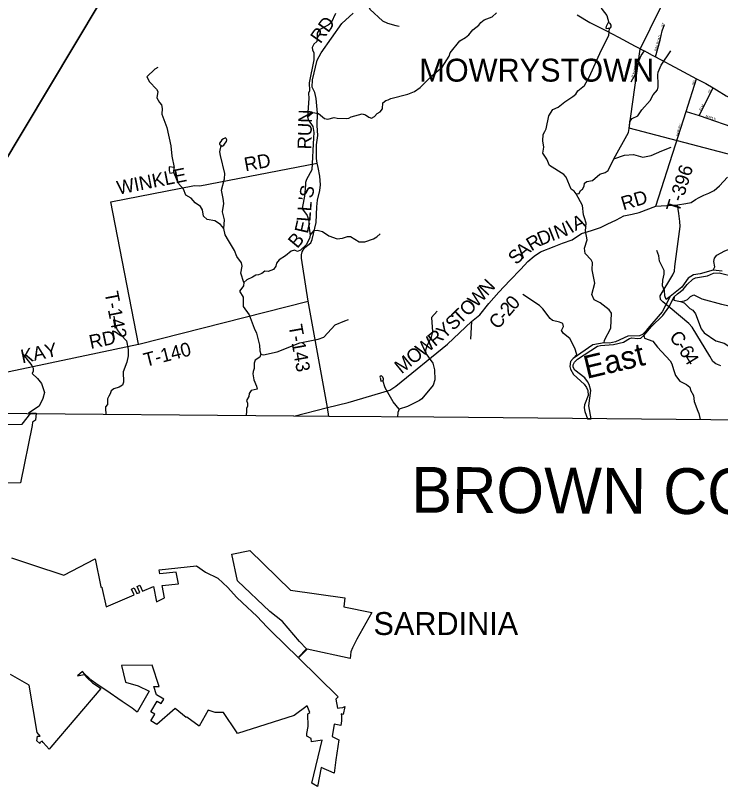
# Model space of a CAD drawing. Extents: x 1525783 to 1900577, y 218250 to 627376.
# Drawn here: x 1597187 to 1612574, y 366096 to 382928 of the extents above; entities that cross this region are included whole.
import ezdxf

# ---------------------------------------------------------------- set-up
doc = ezdxf.new("R2010")
doc.units = 0
for name, color, linetype in [('GM_X_Adjacent_County', 7, 'Continuous'), ('GM_X_Adjacent_County_Text', 7, 'Continuous'), ('GM_X_City_Street', 7, 'Continuous'), ('GM_X_City_Street_Text', 7, 'Continuous'), ('GM_X_Corporation', 7, 'Continuous'), ('GM_X_Corporation_Text', 7, 'Continuous'), ('GM_X_County', 7, 'Continuous'), ('GM_X_County_Road', 7, 'Continuous'), ('GM_X_County_Road_Text', 7, 'Continuous'), ('GM_X_Major_River', 7, 'Continuous'), ('GM_X_Major_River_Text', 7, 'Continuous'), ('GM_X_Minor_Lake', 7, 'Continuous'), ('GM_X_Minor_River', 7, 'Continuous'), ('GM_X_State_Route', 7, 'Continuous'), ('GM_X_Township', 7, 'Continuous'), ('GM_X_Township_Road', 7, 'Continuous'), ('GM_X_Township_Road_Text', 7, 'Continuous')]:
    doc.layers.add(name, color=color, linetype=linetype)

msp = doc.modelspace()

# ---------------------------------------------------------------- linework, layer by layer
at = {"layer": 'GM_X_Adjacent_County'}
msp.add_lwpolyline([(1613116, 374096), (1606320, 374160), (1604029, 374172), (1603265, 374179), (1596599, 374241), (1594394, 374306), (1593734, 374365), (1593113, 374425), (1589266, 374523), (1588677, 374545), (1587643, 374584), (1581292, 374793), (1580571, 374820), (1580347, 374828), (1578669, 374917), (1578743, 375741), (1578750, 375835), (1579198, 381778), (1579591, 387224), (1579618, 387771), (1579637, 388893), (1579705, 392782), (1579924, 397127)], dxfattribs=at)
at = {"layer": 'GM_X_City_Street'}
for points in [[(1611152, 382024), (1611255, 382390), (1611300, 382594), (1611353, 382730)], [(1610625, 381477), (1610724, 381659), (1610762, 381865), (1610843, 382053), (1610911, 382152)], [(1611589, 380103), (1611589, 380103), (1611821, 380830), (1612048, 381547)], [(1612110, 380741), (1612410, 381349)], [(1611821, 380830), (1612110, 380741), (1612986, 380441), (1613584, 380263)]]:
    msp.add_lwpolyline(points, dxfattribs=at)
at = {"layer": 'GM_X_Corporation'}
msp.add_lwpolyline([(1610577, 380466), (1610821, 382193), (1611480, 383548), (1613525, 382836), (1615277, 382227), (1615067, 381475), (1615008, 380919), (1615237, 380838), (1615257, 380792), (1615352, 380266), (1615214, 379963), (1615025, 380009), (1614929, 380020), (1614798, 379991), (1614679, 379924), (1614577, 379857), (1614335, 379958), (1614260, 379486), (1613440, 379721)], close=True, dxfattribs=at)
for points in [[(1596650, 373999), (1597332, 374005), (1597524, 374246), (1597637, 374245), (1597625, 374097), (1597562, 374047), (1597554, 373976), (1597299, 372723), (1597007, 372721)], [(1597103, 371086), (1597557, 370937), (1598242, 370712), (1598926, 371069), (1599054, 370458), (1599045, 370453), (1599071, 370445), (1599076, 370440), (1599164, 370021), (1599775, 370281), (1599718, 370404), (1599779, 370433), (1599838, 370308), (1599901, 370335), (1599841, 370462), (1599902, 370490), (1599963, 370361), (1600201, 370463), (1600268, 370126), (1600443, 370218), (1600389, 370487), (1600748, 370523), (1600692, 370775), (1600339, 370740), (1600321, 370830), (1601140, 370915), (1601338, 370776), (1601601, 370644), (1601825, 370442), (1602014, 370227), (1602142, 370108), (1602458, 369812), (1602683, 369572), (1602776, 369481), (1603354, 368916), (1603542, 369103), (1603386, 369259), (1603017, 369697), (1602738, 369914), (1602030, 370584), (1601911, 371172), (1602302, 371251), (1603190, 370380), (1604378, 370214), (1604351, 370016), (1604961, 369895), (1604637, 369313), (1604540, 369125), (1604508, 369034), (1604497, 368967), (1604491, 368894), (1603552, 369092), (1603365, 368906), (1604230, 368057), (1604177, 368005), (1604217, 367804), (1604260, 367813), (1604329, 367825), (1604376, 367842), (1604340, 367666), (1604294, 367684), (1604301, 367630), (1604304, 367600), (1604304, 367573), (1604301, 367533), (1604294, 367477), (1604287, 367428), (1604143, 367461), (1604100, 367188), (1604241, 367118), (1604180, 366678), (1604141, 366389), (1603856, 366509), (1603781, 366096), (1603652, 366172), (1603879, 367106), (1603651, 367072), (1603639, 367147), (1603548, 367197), (1603544, 367256), (1603572, 367408), (1603567, 367682), (1603614, 367709), (1603553, 367855), (1603269, 367647), (1602032, 367256), (1602009, 367290), (1601728, 367711), (1601547, 367712), (1601394, 367765), (1601200, 367414), (1600925, 367614), (1600924, 367614), (1600923, 367615), (1600914, 367605), (1600674, 367803), (1600270, 367449), (1600143, 367531), (1600230, 367674), (1600142, 367728), (1600282, 367959), (1600368, 367907), (1600427, 368003), (1600264, 368097), (1600205, 368281), (1600323, 368279), (1600173, 368743), (1599500, 368738), (1599586, 368375), (1599867, 368296), (1600106, 368176), (1599846, 367722), (1599733, 367804), (1599514, 367955), (1599158, 368198), (1598973, 368323), (1598864, 368404), (1598705, 368547), (1598649, 368604), (1598545, 368512), (1598684, 368539), (1598751, 368471), (1598866, 368363), (1599023, 368257), (1599051, 368238), (1597961, 366954), (1597927, 366912), (1597795, 367057), (1597768, 367086), (1597720, 367055), (1597720, 367034), (1597656, 367097), (1597672, 367196), (1597728, 367197), (1597659, 367279), (1597484, 368307), (1597081, 368539)]]:
    msp.add_lwpolyline(points, dxfattribs=at)
at = {"layer": 'GM_X_County'}
msp.add_lwpolyline([(1613116, 374096), (1606320, 374160), (1604029, 374172), (1603265, 374179), (1596599, 374241), (1594394, 374306), (1593734, 374365), (1593113, 374425), (1589266, 374523), (1588677, 374545), (1587643, 374584), (1581292, 374793), (1580571, 374820), (1580347, 374828), (1578669, 374917), (1578743, 375741), (1578750, 375835), (1579198, 381778), (1579591, 387224), (1579618, 387771), (1579637, 388893), (1579705, 392782), (1579924, 397127)], dxfattribs=at)
at = {"layer": 'GM_X_County_Road'}
for points in [[(1603265, 374179), (1603996, 374371), (1604450, 374480), (1605355, 374746), (1605487, 374836), (1606616, 375756), (1607142, 376248), (1607320, 376392), (1607519, 376641), (1607734, 376886), (1607973, 377140), (1608214, 377390), (1608365, 377558), (1608509, 377673), (1608645, 377765), (1608942, 377886), (1609122, 377959), (1609335, 378029), (1609542, 378166), (1609665, 378206), (1609782, 378238), (1609956, 378299), (1610097, 378370), (1610301, 378467), (1610465, 378552), (1610642, 378591), (1610799, 378630), (1611163, 378762), (1611632, 378797), (1611819, 378824), (1611934, 378846), (1612029, 378912), (1612108, 378953), (1612211, 379003), (1612318, 379049), (1612431, 379109), (1612553, 379211), (1612725, 379395)], [(1612581, 375280), (1612469, 375322), (1612404, 375372), (1612336, 375489), (1611952, 376123), (1611879, 376203), (1611472, 376543), (1611314, 376680), (1611265, 376731), (1611256, 376808), (1611533, 377264), (1611569, 377345), (1611576, 377451), (1611694, 378319), (1611688, 378433), (1611663, 378608), (1611632, 378797)]]:
    msp.add_lwpolyline(points, dxfattribs=at)
at = {"layer": 'GM_X_Major_River'}
msp.add_line((1609671, 374126), (1609751, 374125), dxfattribs=at)
for points in [[(1612607, 377344), (1612415, 377370), (1612127, 377288), (1611985, 377264), (1611868, 377192), (1611725, 376999), (1611471, 376791), (1611296, 376459), (1610989, 376094), (1610936, 376027), (1610870, 375964), (1610808, 375936), (1610547, 375924), (1610279, 375800), (1610149, 375777), (1610032, 375779), (1609789, 375740), (1609354, 375440), (1609301, 375373), (1609288, 375265), (1609301, 375208), (1609363, 375091), (1609595, 374876), (1609646, 374809), (1609675, 374744), (1609686, 374634), (1609607, 374431), (1609598, 374361), (1609615, 374286), (1609671, 374126)], [(1609751, 374125), (1609700, 374407), (1609741, 374741), (1609703, 374874), (1609670, 374941), (1609609, 375014), (1609393, 375183), (1609358, 375250), (1609356, 375302), (1609385, 375361), (1609452, 375423), (1609889, 375711), (1609953, 375726), (1610240, 375746), (1610459, 375793), (1610587, 375875), (1610639, 375889), (1610759, 375873), (1610831, 375886), (1610902, 375941), (1611065, 376135), (1611315, 376378), (1611448, 376557), (1611561, 376789), (1611634, 376850), (1611760, 376949), (1611846, 377058), (1611968, 377172), (1612030, 377198), (1612285, 377242), (1612418, 377304), (1612545, 377310), (1612902, 377225)]]:
    msp.add_lwpolyline(points, dxfattribs=at)
at = {"layer": 'GM_X_Minor_Lake'}
for points in [[(1610075, 382683), (1610071, 382651), (1610095, 382646), (1610121, 382652), (1610147, 382652), (1610171, 382657), (1610183, 382679), (1610184, 382719), (1610162, 382755), (1610134, 382764), (1610112, 382758)], [(1610112, 382758), (1610075, 382683)], [(1601676, 380086), (1601696, 380074), (1601736, 380097), (1601763, 380139), (1601790, 380176), (1601800, 380212), (1601784, 380243), (1601771, 380255), (1601730, 380237), (1601694, 380210), (1601667, 380174), (1601643, 380138)], [(1601643, 380138), (1601637, 380120), (1601676, 380086)], [(1600646, 379502), (1600654, 379606), (1600544, 379620), (1600539, 379546), (1600556, 379487)], [(1600556, 379487), (1600646, 379502)], [(1605204, 374958), (1605222, 374963), (1605222, 374993), (1605207, 375034), (1605185, 375052), (1605167, 375062), (1605149, 375053), (1605141, 375033), (1605152, 375000), (1605156, 374978), (1605161, 374944)], [(1605161, 374944), (1605204, 374958)]]:
    msp.add_lwpolyline(points, dxfattribs=at)
at = {"layer": 'GM_X_Minor_River'}
for points in [[(1610811, 384167), (1610783, 384031), (1610719, 383992), (1610469, 384055), (1610426, 383996), (1610372, 383722), (1610323, 383659), (1610238, 383600), (1610046, 383488), (1609936, 383356), (1609913, 383290), (1609934, 383167), (1609992, 383058), (1610091, 382925), (1610134, 382764)], [(1604673, 383236), (1604738, 383263), (1604813, 383228), (1604871, 383163), (1604929, 383060), (1605198, 382810), (1605308, 382760), (1605489, 382708), (1605557, 382697)], [(1603558, 380716), (1603679, 380808), (1603797, 380784), (1603932, 380678), (1604002, 380661), (1604145, 380703), (1604210, 380682), (1604409, 380679), (1604461, 380685), (1604513, 380712), (1604753, 380779), (1604827, 380758), (1604896, 380707), (1604960, 380686), (1605022, 380725), (1605081, 380790), (1605148, 380825), (1605195, 380889), (1605201, 381017), (1605266, 381074), (1605318, 381085), (1605379, 381114), (1605747, 381209), (1605892, 381265), (1606019, 381358), (1606271, 381609), (1606498, 381796), (1606650, 382038), (1606673, 382112), (1606883, 382371), (1607006, 382446), (1607079, 382505), (1607167, 382610), (1607299, 382714), (1607345, 382777), (1607414, 382834), (1607592, 382898), (1607685, 382987)], [(1604173, 382973), (1604076, 382768), (1604011, 382713)], [(1604011, 382713), (1603817, 382611), (1603768, 382542), (1603774, 382420), (1603761, 382362), (1603698, 382301), (1603665, 382231), (1603671, 382179), (1603696, 382110), (1603702, 381962), (1603596, 381455), (1603604, 381282), (1603585, 381228), (1603592, 381112), (1603558, 380716), (1603583, 380643), (1603675, 380500), (1603699, 380373), (1603694, 380259), (1603654, 379558), (1603537, 379348), (1603518, 379278), (1603515, 379228), (1603497, 378985), (1603448, 378760), (1603451, 378702), (1603556, 378564), (1603586, 378445), (1603586, 378333), (1603616, 378132), (1603605, 378062), (1603534, 377923), (1603411, 377806), (1603342, 377777), (1603280, 377804), (1603206, 377781), (1603082, 377679), (1602939, 377593), (1602886, 377517), (1602867, 377452), (1602818, 377384), (1602701, 377338), (1602631, 377345), (1602564, 377298), (1602493, 377265), (1602431, 377260), (1602362, 377212), (1602234, 377158), (1602171, 377099), (1602162, 377027), (1602127, 376973), (1602076, 376908), (1602158, 376775), (1602153, 376572), (1602289, 376392), (1602393, 376098), (1602447, 375993), (1602514, 375727), (1602518, 375609), (1602545, 375533), (1602520, 375469), (1602417, 375404), (1602394, 375340), (1602398, 375222), (1602373, 375154), (1602369, 375104), (1602389, 374976), (1602449, 374839), (1602460, 374772), (1602332, 374740), (1602289, 374679), (1602280, 374609), (1602232, 374525), (1602254, 374463), (1602251, 374399), (1602228, 374347), (1602231, 374281), (1602224, 374199)], [(1610032, 375779), (1610041, 375839), (1610179, 376104), (1610192, 376428), (1610141, 376503), (1609946, 376658), (1609815, 376722), (1609765, 376839), (1609828, 377086), (1609774, 377372), (1609782, 377532), (1609747, 377594), (1609619, 377734), (1609605, 377851), (1609663, 378032), (1609624, 378229), (1609638, 378393), (1609606, 378512), (1609581, 378576), (1609561, 378779), (1609425, 379033), (1609382, 379092), (1609314, 379139), (1609203, 379397), (1609154, 379456), (1608838, 379651), (1608780, 379790), (1608696, 379925), (1608720, 380051), (1608696, 380188), (1608706, 380328), (1608739, 380398), (1608765, 380455), (1608830, 380737), (1608912, 380874), (1609033, 380924), (1609175, 381044), (1609352, 381160), (1609413, 381211), (1609462, 381283), (1609608, 381399), (1609717, 381594), (1609970, 382161), (1610133, 382491), (1610147, 382652)], [(1609425, 379033), (1609487, 379041), (1609514, 379108), (1609564, 379136), (1609601, 379199), (1609606, 379267), (1609657, 379305), (1609779, 379323), (1609936, 379465), (1610054, 379499), (1610123, 379544), (1610243, 379797), (1610566, 380370), (1610588, 380504), (1610595, 380616), (1610646, 380681), (1610767, 380734), (1610857, 380868), (1611036, 381070), (1611106, 381192), (1611198, 381302), (1611211, 381366), (1611212, 381424), (1611207, 381629), (1611213, 381689), (1611280, 381844), (1611486, 382158)], [(1600296, 381791), (1600232, 381758), (1600051, 381591), (1600112, 381476), (1600264, 381317), (1600295, 381265), (1600271, 381131), (1600334, 381028), (1600373, 380975), (1600388, 380896), (1600384, 380772), (1600488, 380482), (1600578, 380078), (1600601, 379855), (1600654, 379606)], [(1602171, 377099), (1602109, 377304), (1602134, 377456), (1602117, 377529), (1602020, 377664), (1601968, 377795), (1601837, 378014), (1601761, 378139), (1601735, 378276), (1601747, 378468), (1601706, 378641), (1601732, 378821), (1601720, 378929), (1601686, 379112), (1601746, 379358), (1601758, 379476), (1601661, 379870), (1601650, 379948), (1601676, 380086)], [(1610243, 379797), (1610479, 379880), (1610677, 379889), (1610877, 379834), (1611062, 379868), (1611292, 379975), (1611493, 380056)], [(1612415, 377370), (1612448, 377440), (1612426, 377557), (1612441, 377633), (1612492, 377698), (1612670, 377792), (1613036, 377925), (1613139, 377971), (1613196, 378045), (1613218, 378171), (1613097, 378274), (1613076, 378335), (1613027, 378392), (1613010, 378460), (1612962, 378527), (1612938, 378774), (1612961, 378845), (1612964, 378911), (1612904, 378968), (1612852, 379049), (1612854, 379218), (1612921, 379437), (1612911, 379569), (1612801, 379733)], [(1601735, 378276), (1601660, 378363), (1601535, 378445), (1601371, 378477), (1601294, 378549), (1601272, 378687), (1601225, 378758), (1601106, 378836), (1601019, 378937), (1600904, 379003), (1600856, 379136), (1600749, 379256), (1600646, 379502)], [(1603616, 378132), (1603705, 378237), (1603771, 378238), (1603885, 378212), (1604028, 378116), (1604211, 378055), (1604324, 378066), (1604432, 378102), (1604497, 378101), (1604685, 377989), (1604812, 377987), (1605001, 378052), (1605076, 378095), (1605149, 378162)], [(1611471, 376791), (1611386, 376730), (1611361, 376804), (1611351, 376921), (1611308, 377023), (1611316, 377149), (1611346, 377281), (1611343, 377363), (1611242, 377561), (1611227, 377680), (1611181, 377799)], [(1609354, 375440), (1609436, 375529), (1609394, 375668), (1609284, 375874), (1609143, 375984), (1609104, 376051), (1609148, 376138), (1609133, 376203), (1609061, 376236), (1608903, 376270), (1608852, 376315), (1608694, 376527), (1608623, 376598), (1608258, 376840)], [(1611561, 376789), (1611554, 376713), (1611700, 376687), (1611776, 376654), (1611904, 376528), (1611970, 376491), (1612025, 376418), (1612153, 376084), (1612216, 376003), (1612472, 375825), (1612653, 375774), (1613118, 375473)], [(1611700, 376687), (1611785, 376696), (1611851, 376727), (1611914, 376790), (1611987, 376827), (1612162, 376743), (1612591, 376623), (1613091, 376519), (1613205, 376420), (1613257, 376399), (1613403, 376250)], [(1606387, 376474), (1606263, 376337), (1606287, 376018), (1606259, 375906), (1606162, 375709), (1606135, 375622), (1606144, 375547), (1606293, 375337), (1606331, 375192), (1606338, 374974), (1606306, 374858), (1606056, 374557), (1606001, 374526), (1605741, 374393), (1605558, 374330), (1605533, 374264), (1605525, 374168)], [(1599338, 376362), (1599366, 376185), (1599404, 376062), (1599491, 375947), (1599611, 375823), (1599647, 375634), (1599645, 375495), (1599617, 375356), (1599538, 375146), (1599548, 374924), (1599521, 374854), (1599453, 374815), (1599336, 374781), (1599275, 374734), (1599256, 374670), (1599224, 374618), (1599199, 374558), (1599193, 374438), (1599154, 374385), (1599155, 374341), (1599159, 374229)], [(1602545, 375533), (1602601, 375516), (1602900, 375588), (1603396, 375783), (1603794, 375861), (1603915, 375908), (1604163, 376177), (1604373, 376264), (1604455, 376293)], [(1610902, 375941), (1610917, 375881), (1611097, 375818), (1611195, 375689), (1611474, 375386), (1611509, 375326), (1611547, 375199), (1611593, 375072), (1611684, 374946), (1611831, 374870), (1611902, 374813), (1611920, 374751), (1611986, 374630), (1611998, 374503), (1612077, 374290), (1612101, 374239), (1612130, 374107)], [(1597334, 375556), (1597548, 375288), (1597577, 375225), (1597576, 375165), (1597554, 375111), (1597672, 375001), (1597753, 374894), (1597818, 374700), (1597788, 374563), (1597704, 374402), (1597474, 374248)], [(1605558, 374330), (1605428, 374492), (1605258, 374799), (1605204, 374958)]]:
    msp.add_lwpolyline(points, dxfattribs=at)
at = {"layer": 'GM_X_State_Route'}
for points in [[(1609442, 382944), (1609718, 382774), (1610068, 382596), (1610348, 382450), (1610710, 382259), (1610710, 382259)], [(1610710, 382259), (1610895, 382161)], [(1610895, 382161), (1610911, 382152), (1610964, 382124), (1611079, 382063), (1611080, 382063)], [(1611080, 382063), (1611152, 382024), (1611673, 381745), (1612048, 381547)], [(1612048, 381547), (1612252, 381443), (1612410, 381349), (1612483, 381306), (1612699, 381172), (1612875, 381079), (1613132, 380937), (1613147, 380930), (1613227, 380894), (1613326, 380864), (1613497, 380807)]]:
    msp.add_lwpolyline(points, dxfattribs=at)
at = {"layer": 'GM_X_Township'}
for points in [[(1613116, 374096), (1606320, 374160), (1604029, 374172), (1603265, 374179), (1596599, 374241), (1594394, 374306), (1593734, 374365), (1595319, 377014), (1596289, 378635), (1601754, 387770), (1602513, 389039), (1603468, 390634), (1604445, 398538), (1605040, 403354), (1605380, 406105), (1605908, 406102), (1609806, 406082), (1611342, 406074), (1614677, 406057)], [(1604445, 398538), (1603468, 390634), (1602513, 389039), (1601754, 387770), (1596289, 378635), (1595319, 377014), (1593734, 374365), (1593113, 374425), (1589266, 374523), (1588677, 374545), (1587643, 374584), (1581292, 374793), (1580571, 374820), (1580347, 374828), (1578669, 374917), (1578743, 375741), (1578750, 375835), (1579198, 381778), (1579591, 387224), (1579618, 387771), (1579637, 388893), (1579705, 392782), (1579924, 397127)]]:
    msp.add_lwpolyline(points, dxfattribs=at)
at = {"layer": 'GM_X_Township_Road'}
for points in [[(1604029, 374172), (1603996, 374371), (1603576, 376689), (1603456, 377440), (1603432, 377633), (1603431, 377699), (1603444, 377767), (1603492, 377852), (1603567, 377915), (1603630, 377964), (1603663, 378036), (1603748, 378411), (1603764, 378752), (1603776, 378892), (1603830, 379110), (1603847, 379232), (1603828, 379419), (1603791, 379606), (1603774, 379700), (1603754, 379805), (1603758, 380102), (1603785, 380310), (1603771, 380523), (1603780, 380795), (1603747, 381113), (1603717, 381245), (1603663, 381365), (1603672, 381521), (1603772, 381950), (1603857, 382111), (1604313, 382755), (1604554, 382979)], [(1611163, 378762), (1611589, 380103)], [(1599876, 375750), (1599267, 378858), (1601091, 379217), (1601208, 379209), (1603774, 379700)], [(1599881, 375751), (1603576, 376689)], [(1607142, 376248), (1607119, 375865)], [(1594394, 374306), (1594905, 374730), (1596413, 375016), (1597051, 375153), (1599876, 375750), (1599881, 375751)]]:
    msp.add_lwpolyline(points, dxfattribs=at)

# ---------------------------------------------------------------- texts
at = {"layer": 'GM_X_Adjacent_County_Text'}
msp.add_text('BROWN COUNTY', height=1000, rotation=359.7217, dxfattribs=at).set_placement((1605822, 372074))
at = {"layer": 'GM_X_City_Street_Text'}
for s, rotation, p in [('ST', 70.3491, (1611323, 382672)), ('RAILROAD', 74.2675, (1611177, 382148)), ('S', 78.691, (1610729, 381726)), ('R', 78.691, (1610738, 381773)), ('D', 78.691, (1610746, 381812)), ('R', 61.7002, (1610662, 381561)), ('O', 64.532, (1610682, 381598)), ('D', 70.1956, (1610703, 381643)), ('E', 75.8592, (1610719, 381689)), ('RD', 71.5669, (1611996, 381405)), ('ST', 60.2568, (1612335, 381221)), ('ELM', 63.4383, (1612150, 380843)), ('MAPLE', 341.5614, (1612241, 380711)), ('HARVEY', 73.1129, (1611644, 380282))]:
    msp.add_text(s, height=50, rotation=rotation, dxfattribs=at).set_placement(p)
at = {"layer": 'GM_X_Corporation_Text'}
for s, p in [('MOWRYSTOWN', (1606000, 381483)), ('SARDINIA', (1605000, 369404))]:
    msp.add_text(s, height=500, rotation=0, dxfattribs=at).set_placement(p)
at = {"layer": 'GM_X_County_Road_Text'}
for s, rotation, p in [('RD', 16.5575, (1610453, 378672)), ('N', 20.1919, (1609003, 378040)), ('I', 32.4386, (1609314, 378162)), ('A', 23.3859, (1609407, 378222)), ('D', 22.2912, (1608647, 377895)), ('I', 21.8275, (1608891, 377995)), ('R', 30.9925, (1608447, 377773)), ('A', 40.3081, (1608256, 377610)), ('S', 46.0937, (1608121, 377470)), ('N', 47.159, (1607484, 376790)), ('W', 47.1585, (1607247, 376535)), ('O', 46.239, (1607061, 376341)), ('0', 48.2251, (1608074, 376481)), ('T', 44.1101, (1606891, 376176)), ('2', 49.6121, (1607956, 376342)), ('S', 43.0458, (1606739, 376034)), ('C', 49.985, (1607718, 376059)), ('-', 49.9046, (1607876, 376248)), ('Y', 42.1619, (1606540, 375853)), ('R', 40.1081, (1606342, 375687)), ('W', 39.1979, (1606069, 375464)), ('C', 309.6632, (1611438, 375896)), ('-', 301.6546, (1611589, 375715)), ('6', 301.4466, (1611653, 375610)), ('O', 39.1855, (1605864, 375297)), ('M', 39.1861, (1605612, 375091)), ('4', 301.4047, (1611750, 375453))]:
    msp.add_text(s, height=300, rotation=rotation, dxfattribs=at).set_placement(p)
at = {"layer": 'GM_X_Major_River_Text'}
msp.add_text('East', height=500, rotation=13.3677, dxfattribs=at).set_placement((1609654, 374993))
at = {"layer": 'GM_X_Township_Road_Text'}
for s, rotation, p in [('RD', 54.5197, (1603843, 382297)), ('RUN', 88.3727, (1603641, 380001)), ('RD', 10.4374, (1602207, 379524)), ('WINKLE', 11.2413, (1599433, 379014)), ('T-396', 72.5454, (1611666, 378610)), ('S', 76.8546, (1603663, 378920)), ("'", 81.6587, (1603655, 378862)), ('L', 85.9129, (1603640, 378644)), ('L', 85.4847, (1603622, 378417)), ('E', 77.103, (1603565, 378151)), ('B', 49.9311, (1603337, 377825)), ('T-142', 281.0346, (1599130, 376876)), ('RD', 11.9901, (1598830, 375648)), ('T-143', 280.1546, (1603145, 376157)), ('KAY', 12.1175, (1597338, 375331)), ('T-140', 14.1721, (1600028, 375256))]:
    msp.add_text(s, height=300, rotation=rotation, dxfattribs=at).set_placement(p)

doc.saveas('drawing.dxf')
